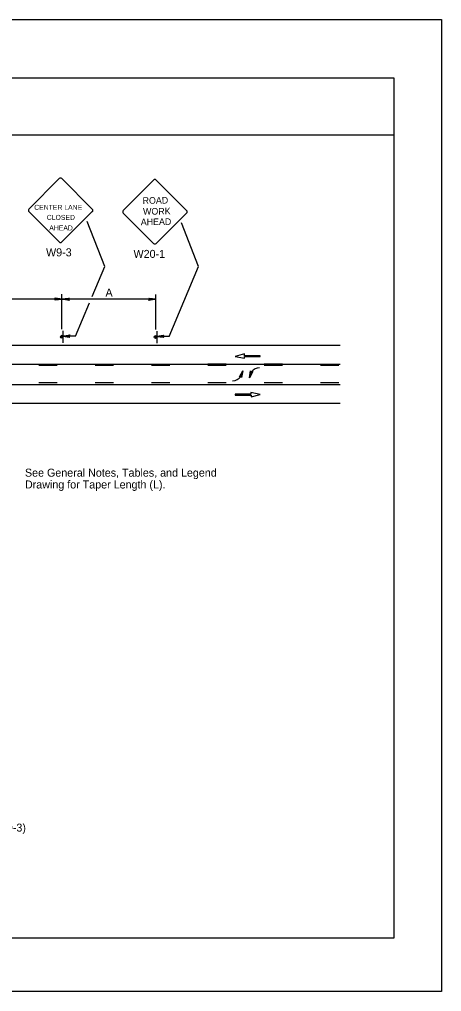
# Model space of a CAD drawing. Extents: x -14145 to -13662, y 30244 to 30661.
# Drawn here: x -13904.24 to -13893.17, y 30397.81 to 30423.31 of the extents above; entities that cross this region are included whole.
import ezdxf

# ---------------------------------------------------------------- set-up
doc = ezdxf.new("R2010")
doc.units = 0
for name, color, linetype in [('1', 7, 'Continuous'), ('10', 7, 'Continuous'), ('2', 7, 'Continuous'), ('61', 7, 'Continuous')]:
    doc.layers.add(name, color=color, linetype=linetype)

msp = doc.modelspace()

# ---------------------------------------------------------------- linework, layer by layer
at = {"layer": '1'}
for p, q in [((-13903.198, 30419.134), (-13903.993, 30418.331)), ((-13902.329, 30418.331), (-13903.131, 30419.134)), ((-13900.725, 30419.095), (-13901.52, 30418.292)), ((-13899.856, 30418.292), (-13900.658, 30419.095)), ((-13903.993, 30418.265), (-13903.198, 30417.47)), ((-13903.131, 30417.47), (-13902.329, 30418.265)), ((-13901.52, 30418.226), (-13900.725, 30417.431)), ((-13900.658, 30417.431), (-13899.856, 30418.226)), ((-13902.002, 30416.83), (-13902.464, 30418.008)), ((-13899.542, 30416.824), (-13899.991, 30417.97)), ((-13902.332, 30416.042), (-13902.002, 30416.83)), ((-13900.31, 30414.993), (-13899.542, 30416.824)), ((-13903.119, 30415.973), (-13905.585, 30415.973)), ((-13903.125, 30415.181), (-13903.125, 30416.101)), ((-13900.659, 30415.967), (-13903.125, 30415.967)), ((-13900.665, 30415.175), (-13900.665, 30416.095)), ((-13902.77, 30414.999), (-13902.405, 30415.87)), ((-13903.1, 30415.138), (-13903.1, 30414.82)), ((-13900.64, 30415.132), (-13900.64, 30414.814)), ((-13902.77, 30415), (-13903.1, 30415)), ((-13900.31, 30414.994), (-13900.64, 30414.994)), ((-13922.918, 30414.76), (-13895.83, 30414.76)), ((-13898.342, 30414.531), (-13898.584, 30414.465)), ((-13898.584, 30414.465), (-13898.34, 30414.419)), ((-13898.342, 30414.486), (-13898.342, 30414.531)), ((-13897.926, 30414.486), (-13898.342, 30414.486)), ((-13898.34, 30414.419), (-13898.34, 30414.464)), ((-13898.34, 30414.464), (-13897.926, 30414.464)), ((-13897.926, 30414.464), (-13897.926, 30414.486)), ((-13922.918, 30414.268), (-13895.83, 30414.268)), ((-13903.25, 30414.226), (-13903.73, 30414.226)), ((-13901.774, 30414.226), (-13902.254, 30414.226)), ((-13900.298, 30414.226), (-13900.778, 30414.226)), ((-13898.822, 30414.268), (-13899.302, 30414.268)), ((-13898.822, 30414.226), (-13899.302, 30414.226)), ((-13897.346, 30414.268), (-13897.826, 30414.268)), ((-13897.346, 30414.226), (-13897.826, 30414.226)), ((-13895.87, 30414.226), (-13896.35, 30414.226)), ((-13898.437, 30413.939), (-13898.386, 30414.092)), ((-13898.156, 30414.059), (-13898.207, 30413.906)), ((-13922.918, 30413.731), (-13895.83, 30413.731)), ((-13903.25, 30413.773), (-13903.73, 30413.773)), ((-13901.774, 30413.773), (-13902.254, 30413.773)), ((-13900.298, 30413.773), (-13900.778, 30413.773)), ((-13898.822, 30413.773), (-13899.302, 30413.773)), ((-13897.346, 30413.773), (-13897.826, 30413.773)), ((-13895.87, 30413.773), (-13896.35, 30413.773)), ((-13898.17, 30413.473), (-13898.584, 30413.473)), ((-13898.584, 30413.473), (-13898.584, 30413.451)), ((-13898.584, 30413.451), (-13898.167, 30413.451)), ((-13897.926, 30413.472), (-13898.17, 30413.519)), ((-13898.17, 30413.519), (-13898.17, 30413.473)), ((-13898.167, 30413.406), (-13897.926, 30413.472)), ((-13898.167, 30413.451), (-13898.167, 30413.406)), ((-13922.918, 30413.239), (-13895.83, 30413.239))]:
    msp.add_line(p, q, dxfattribs=at)
for points in [[(-13903.299, 30415.997), (-13903.293, 30415.985), (-13903.119, 30415.973), (-13903.299, 30415.997), (-13903.311, 30416.003), (-13903.119, 30415.973), (-13903.293, 30415.967), (-13903.299, 30415.955), (-13903.119, 30415.973), (-13903.311, 30415.943), (-13903.299, 30415.955)], [(-13902.945, 30415.949), (-13902.951, 30415.961), (-13903.125, 30415.967), (-13902.945, 30415.949), (-13902.939, 30415.937), (-13903.125, 30415.967), (-13902.957, 30415.979), (-13902.951, 30415.991), (-13903.125, 30415.967), (-13902.939, 30415.997), (-13902.951, 30415.991)], [(-13900.839, 30415.991), (-13900.833, 30415.979), (-13900.659, 30415.967), (-13900.839, 30415.991), (-13900.851, 30415.997), (-13900.659, 30415.967), (-13900.833, 30415.961), (-13900.839, 30415.949), (-13900.659, 30415.967), (-13900.851, 30415.937), (-13900.839, 30415.949)], [(-13902.926, 30414.976), (-13902.932, 30414.988), (-13903.1, 30415), (-13902.926, 30414.976), (-13902.914, 30414.97), (-13903.1, 30415), (-13902.932, 30415.006), (-13902.926, 30415.018), (-13903.1, 30415), (-13902.914, 30415.03), (-13902.926, 30415.018)], [(-13900.466, 30414.97), (-13900.472, 30414.982), (-13900.64, 30414.994), (-13900.466, 30414.97), (-13900.454, 30414.964), (-13900.64, 30414.994), (-13900.472, 30415), (-13900.466, 30415.012), (-13900.64, 30414.994), (-13900.454, 30415.024), (-13900.466, 30415.012)], [(-13898.459, 30413.936), (-13898.447, 30413.942), (-13898.387, 30414.092), (-13898.459, 30413.936), (-13898.471, 30413.93), (-13898.387, 30414.092), (-13898.429, 30413.936), (-13898.417, 30413.924), (-13898.387, 30414.092), (-13898.417, 30413.912), (-13898.417, 30413.924)], [(-13898.459, 30413.936), (-13898.447, 30413.942), (-13898.387, 30414.092), (-13898.459, 30413.936), (-13898.471, 30413.93), (-13898.387, 30414.092), (-13898.429, 30413.936), (-13898.417, 30413.924), (-13898.387, 30414.092), (-13898.417, 30413.912), (-13898.417, 30413.924)], [(-13898.136, 30414.062), (-13898.148, 30414.056), (-13898.208, 30413.906), (-13898.136, 30414.062), (-13898.124, 30414.068), (-13898.208, 30413.906), (-13898.166, 30414.062), (-13898.178, 30414.074), (-13898.208, 30413.906), (-13898.178, 30414.086), (-13898.178, 30414.074)], [(-13898.136, 30414.062), (-13898.148, 30414.056), (-13898.208, 30413.906), (-13898.136, 30414.062), (-13898.124, 30414.068), (-13898.208, 30413.906), (-13898.166, 30414.062), (-13898.178, 30414.074), (-13898.208, 30413.906), (-13898.178, 30414.086), (-13898.178, 30414.074)]]:
    msp.add_lwpolyline(points, dxfattribs=at)
for centre in [(-13903.132, 30414.98), (-13900.672, 30414.974)]:
    msp.add_circle(centre, 0.0325, dxfattribs=at)
for centre, radius, start, end in [((-13903.164, 30419.1), 0.0465, 45, 135), ((-13900.691, 30419.061), 0.0465, 45, 135), ((-13903.959, 30418.298), 0.0465, 135, 225), ((-13902.361, 30418.297), 0.0465, 315, 45), ((-13901.486, 30418.259), 0.0465, 135, 225), ((-13899.888, 30418.258), 0.0465, 315, 45), ((-13903.164, 30417.502), 0.0465, 225, 315), ((-13900.691, 30417.463), 0.0465, 225, 315), ((-13903.133, 30414.991), 0.0214, 355.7499, 350.479), ((-13900.673, 30414.985), 0.0214, 355.7499, 350.479), ((-13897.938, 30413.9), 0.27, 91.2061, 143.8714), ((-13898.655, 30414.098), 0.27, 271.2061, 323.8714)]:
    msp.add_arc(centre, radius, start, end, dxfattribs=at)
at = {"layer": '10'}
for p, q in [((-13925.874, 30421.777), (-13894.422, 30421.777)), ((-13894.422, 30421.777), (-13894.422, 30399.207)), ((-13925.874, 30420.277), (-13894.422, 30420.277)), ((-13894.422, 30399.207), (-13925.874, 30399.207))]:
    msp.add_line(p, q, dxfattribs=at)
at = {"layer": '61'}
msp.add_lwpolyline([(-13926.174, 30423.307), (-13893.174, 30423.307), (-13893.174, 30397.807), (-13926.174, 30397.807)], close=True, dxfattribs=at)

# ---------------------------------------------------------------- texts
at = {"layer": '1'}
for s, p in [('CENTER LANE', (-13903.851, 30418.313)), ('CLOSED', (-13903.522, 30418.05)), ('AHEAD', (-13903.457, 30417.773))]:
    msp.add_text(s, height=0.13, dxfattribs=at).set_placement(p)
for s, height, rotation, p in [('ROAD', 0.1735, 0.7566, (-13901.009, 30418.469)), ('WORK', 0.1733, 0.7588, (-13900.997, 30418.184)), ('AHEAD', 0.1735, 0.7481, (-13901.057, 30417.907))]:
    msp.add_text(s, height=height, rotation=rotation, dxfattribs=at).set_placement(p)
at = {"layer": '2'}
for s, p in [('W9-3', (-13903.541, 30417.092)), ('W20-1', (-13901.248, 30417.052)), ('A', (-13901.983, 30416.038)), ('See General Notes, Tables, and Legend ', (-13904.094, 30411.313)), ('Drawing for Taper Length (L).', (-13904.094, 30411.003)), ('4.  Where speed or volume is higher, additional signing such as the Center Lane Closed XX ft Sign (W9-3) ', (-13917.259, 30402.002))]:
    msp.add_text(s, height=0.21, dxfattribs=at).set_placement(p)

doc.saveas('drawing.dxf')
